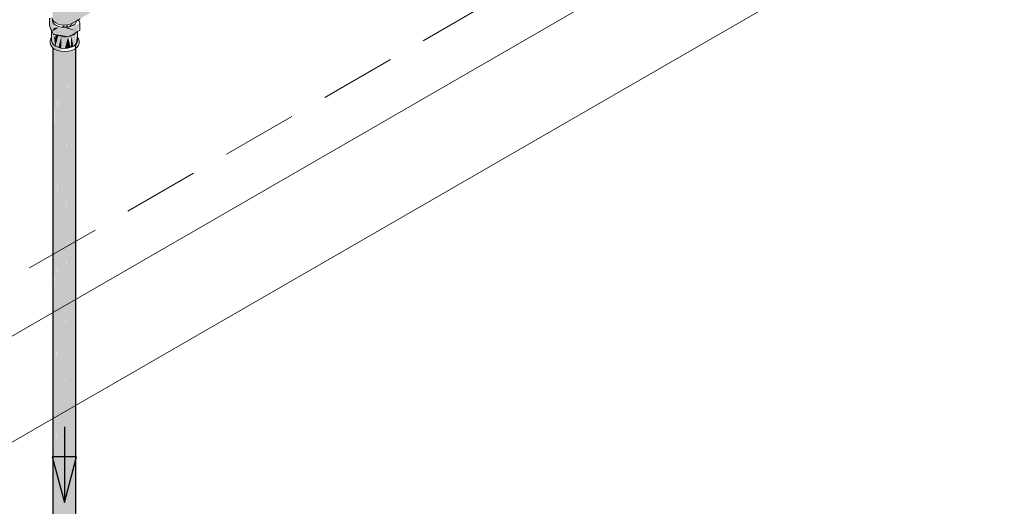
# Model space of a CAD drawing. Header units: millimetres. Extents: x 567 to 934, y -1 to 364.
# Tile 547 of 656: x 741.22 to 743.82, y 69.06 to 70.35. Entities that reach past the tile are written whole.
import ezdxf

# ---------------------------------------------------------------- set-up
doc = ezdxf.new("R2010")
doc.units = ezdxf.units.MM
doc.header["$MEASUREMENT"] = 0
doc.linetypes.add('JIS_02_2.0', pattern=[0.3, 0.2, -0.1])
for name, color, linetype, lineweight in [('A-WALL', 7, 'Continuous', 25), ('AF-Condutos', 140, 'Continuous', 25), ('AF-Registro', 253, 'Continuous', 18), ('AF-Sentido conduto', 140, 'Continuous', 30), ('DI-Área do detalhe', 10, 'JIS_02_2.0', 0)]:
    doc.layers.add(name, color=color, linetype=linetype, lineweight=lineweight)

msp = doc.modelspace()

# ---------------------------------------------------------------- hatches: boundary and pattern name
at = {"layer": 'AF-Condutos', "linetype": 'Continuous'}
for points in [[(741.308, 68.0339), (741.3216, 68.0219), (741.3216, 70.2699), (741.3127, 68.0566), (741.3126, 70.275)], [(741.308, 70.2714), (741.308, 68.0339), (741.3125, 70.2692)], [(741.3126, 70.2678), (741.3127, 68.0566), (741.3215, 70.2654)], [(741.3216, 68.0219), (741.3334, 68.0192), (741.3334, 70.2672)], [(741.3216, 70.2645), (741.3216, 68.0219), (741.3334, 70.2628)], [(741.3334, 68.0192), (741.3462, 68.0196), (741.3462, 70.2676)], [(741.3461, 70.2626), (741.3334, 70.2636), (741.3334, 68.0192)], [(741.3462, 68.0196), (741.3575, 68.0229), (741.3575, 70.2709)], [(741.3462, 70.2637), (741.3462, 68.0196), (741.3575, 70.2646)], [(741.3575, 68.0229), (741.3655, 68.0287), (741.3655, 70.2767)], [(741.3655, 70.2679), (741.3575, 70.266), (741.3575, 68.0229)], [(741.3688, 70.2838), (741.3655, 68.0287), (741.3688, 68.0358)], [(741.3655, 68.0287), (741.3688, 70.2709), (741.3655, 70.2695)]]:
    msp.add_hatch(color=151, dxfattribs=at).paths.add_polyline_path(points)
at = {"layer": 'AF-Registro', "linetype": 'Continuous'}
for points in [[(741.4047, 70.3641), (741.4047, 70.4041), (741.3606, 70.3784), (741.3603, 70.3384)], [(741.307, 70.3467), (741.3153, 70.3384), (741.3378, 70.333), (741.3603, 70.3384), (741.3603, 70.3784), (741.3295, 70.3678), (741.307, 70.3867)], [(741.3052, 70.3547), (741.2998, 70.3517), (741.2987, 70.3313), (741.3095, 70.3081), (741.3119, 70.3348)], [(741.3697, 70.3401), (741.3665, 70.3429), (741.3536, 70.3276), (741.3099, 70.3286), (741.3482, 70.3219)], [(741.3548, 70.3289), (741.3613, 70.3388), (741.3471, 70.3271)], [(741.3497, 70.3019), (741.3791, 70.3386), (741.3497, 70.3216)], [(741.3791, 70.3386), (741.3516, 70.3043), (741.3732, 70.3155)], [(741.3046, 70.2912), (741.3141, 70.2745), (741.3092, 70.3066), (741.306, 70.3156)], [(741.3113, 70.3254), (741.3058, 70.3159), (741.3237, 70.3263)], [(741.3095, 70.3081), (741.3497, 70.3019), (741.3497, 70.3216), (741.3095, 70.3278)], [(741.3381, 70.3331), (741.3307, 70.3271), (741.3389, 70.3264)], [(741.3466, 70.3338), (741.3389, 70.3264), (741.3471, 70.3271)], [(741.3477, 70.3258), (741.3437, 70.324), (741.3703, 70.3176)], [(741.3731, 70.2907), (741.3732, 70.3155), (741.3525, 70.3035), (741.3553, 70.2737), (741.356, 70.3009), (741.3631, 70.2772), (741.3681, 70.2809), (741.3686, 70.3112)], [(741.3022, 70.2855), (741.3022, 70.2794), (741.3199, 70.2661), (741.3358, 70.2676)], [(741.3097, 70.3076), (741.3141, 70.2776), (741.3147, 70.297)], [(741.3147, 70.2772), (741.3218, 70.3039), (741.3143, 70.3073)], [(741.3218, 70.3039), (741.3153, 70.2769), (741.3218, 70.2741), (741.33, 70.3019), (741.3308, 70.2719), (741.3389, 70.2714), (741.3478, 70.3019)], [(741.33, 70.3019), (741.3225, 70.2739), (741.33, 70.2721)], [(741.3478, 70.3019), (741.3394, 70.2701), (741.3553, 70.2739)], [(741.356, 70.3039), (741.356, 70.2741), (741.3625, 70.2769)], [(741.3688, 70.3063), (741.3686, 70.2813), (741.3717, 70.2856)]]:
    msp.add_hatch(color=254, dxfattribs=at).paths.add_polyline_path(points)

# ---------------------------------------------------------------- linework, layer by layer
at = {"layer": 'A-WALL', "color": 8, "lineweight": 5}
for p, q in [((745.0247, 71.7201), (740.8178, 69.2912)), ((741.0602, 69.1512), (744.9236, 71.3817))]:
    msp.add_line(p, q, dxfattribs=at)
at = {"layer": 'AF-Condutos'}
for p, q in [((741.308, 70.2726), (741.308, 70.2714)), ((741.308, 70.2714), (741.308, 68.0339)), ((741.3688, 68.0563), (741.3688, 70.2838))]:
    msp.add_line(p, q, dxfattribs=at)
at = {"layer": 'AF-Registro'}
for p, q in [((741.2987, 70.351), (741.2987, 70.3313)), ((741.3059, 70.3514), (741.307, 70.3467)), ((741.307, 70.3467), (741.3102, 70.3422)), ((741.3071, 70.3466), (741.3071, 70.3448)), ((741.3071, 70.3448), (741.3081, 70.3401)), ((741.3081, 70.3401), (741.3113, 70.3356)), ((741.3102, 70.3422), (741.3153, 70.3384)), ((741.3153, 70.3384), (741.3219, 70.3355)), ((741.3537, 70.3355), (741.3603, 70.3384)), ((741.3603, 70.3384), (741.3706, 70.3444)), ((741.3665, 70.3356), (741.3697, 70.3401)), ((741.3697, 70.3401), (741.3706, 70.3444)), ((741.3706, 70.3444), (741.3707, 70.3444)), ((741.3707, 70.3444), (741.3743, 70.3465)), ((741.3743, 70.3465), (741.3752, 70.347)), ((741.3752, 70.347), (741.3795, 70.3495)), ((741.3759, 70.3453), (741.3752, 70.347)), ((741.3778, 70.3413), (741.3759, 70.3453)), ((741.3791, 70.3386), (741.3778, 70.3413)), ((741.3791, 70.3292), (741.3791, 70.3386)), ((741.2987, 70.3313), (741.3029, 70.3222)), ((741.3029, 70.3222), (741.3042, 70.3194)), ((741.3042, 70.3194), (741.3046, 70.3186)), ((741.3046, 70.3186), (741.3095, 70.3081)), ((741.3046, 70.3186), (741.3046, 70.3073)), ((741.3113, 70.3356), (741.3164, 70.3318)), ((741.3164, 70.3318), (741.323, 70.3289)), ((741.3219, 70.3355), (741.3295, 70.3337)), ((741.323, 70.3289), (741.3307, 70.3271)), ((741.3295, 70.3337), (741.3378, 70.333)), ((741.3307, 70.3271), (741.3389, 70.3264)), ((741.3378, 70.333), (741.346, 70.3337)), ((741.3389, 70.3264), (741.3471, 70.3271)), ((741.346, 70.3337), (741.3537, 70.3355)), ((741.3471, 70.3271), (741.3548, 70.3289)), ((741.3548, 70.3289), (741.3614, 70.3318)), ((741.3555, 70.3052), (741.3663, 70.3115)), ((741.3614, 70.3318), (741.3665, 70.3356)), ((741.3631, 70.3071), (741.3657, 70.3106)), ((741.3657, 70.3106), (741.3663, 70.3115)), ((741.3663, 70.3115), (741.3732, 70.3155)), ((741.3732, 70.3155), (741.3791, 70.3188)), ((741.3732, 70.3073), (741.3732, 70.3155)), ((741.3791, 70.3188), (741.3791, 70.3292)), ((741.3022, 70.2969), (741.3009, 70.2912)), ((741.3009, 70.2912), (741.3009, 70.2851)), ((741.3009, 70.2851), (741.3022, 70.2794)), ((741.3025, 70.2973), (741.3022, 70.2969)), ((741.3046, 70.3002), (741.3025, 70.2973)), ((741.3046, 70.3073), (741.3046, 70.3002)), ((741.3046, 70.3002), (741.3046, 70.2912)), ((741.3058, 70.2861), (741.3046, 70.2912)), ((741.308, 70.283), (741.3058, 70.2861)), ((741.3095, 70.3081), (741.3119, 70.3077)), ((741.3119, 70.3077), (741.3447, 70.3026)), ((741.3119, 70.3077), (741.3119, 70.3077)), ((741.3147, 70.3071), (741.3207, 70.3056)), ((741.3207, 70.3056), (741.3268, 70.3042)), ((741.3268, 70.3042), (741.3328, 70.3027)), ((741.3328, 70.3027), (741.3389, 70.3013)), ((741.3389, 70.3013), (741.3447, 70.3026)), ((741.3447, 70.3026), (741.3497, 70.3019)), ((741.3497, 70.3019), (741.3555, 70.3052)), ((741.3555, 70.3052), (741.3631, 70.3071)), ((741.372, 70.2861), (741.3688, 70.2816)), ((741.3732, 70.2912), (741.372, 70.2861)), ((741.3732, 70.3002), (741.3732, 70.3073)), ((741.3732, 70.2912), (741.3732, 70.3002)), ((741.3753, 70.2973), (741.3732, 70.3002)), ((741.3756, 70.2969), (741.3753, 70.2973)), ((741.3769, 70.2912), (741.3756, 70.2969)), ((741.3756, 70.2794), (741.3769, 70.2851)), ((741.3769, 70.2851), (741.3769, 70.2912)), ((741.3022, 70.2794), (741.306, 70.2741)), ((741.306, 70.2741), (741.308, 70.2726)), ((741.3092, 70.2813), (741.308, 70.283)), ((741.308, 70.2726), (741.3121, 70.2696)), ((741.3147, 70.2772), (741.3092, 70.2813)), ((741.3121, 70.2696), (741.3199, 70.2661)), ((741.3218, 70.2741), (741.3147, 70.2772)), ((741.3199, 70.2661), (741.3291, 70.2639)), ((741.33, 70.2721), (741.3218, 70.2741)), ((741.3291, 70.2639), (741.3389, 70.2631)), ((741.3389, 70.2714), (741.33, 70.2721)), ((741.3478, 70.2721), (741.3389, 70.2714)), ((741.3389, 70.2631), (741.3487, 70.2639)), ((741.356, 70.2741), (741.3478, 70.2721)), ((741.3487, 70.2639), (741.3579, 70.2661)), ((741.3631, 70.2772), (741.356, 70.2741)), ((741.3579, 70.2661), (741.3657, 70.2696)), ((741.3686, 70.2813), (741.3631, 70.2772)), ((741.3657, 70.2696), (741.3688, 70.2719)), ((741.3688, 70.2816), (741.3686, 70.2813)), ((741.3688, 70.2719), (741.3718, 70.2741)), ((741.3718, 70.2741), (741.3756, 70.2794))]:
    msp.add_line(p, q, dxfattribs=at)
at = {"layer": 'AF-Sentido conduto'}
for p, q in [((741.3706, 69.1924), (741.3059, 69.1924)), ((741.3059, 69.1924), (741.3382, 69.0717)), ((741.3382, 69.0717), (741.3706, 69.1924))]:
    msp.add_line(p, q, dxfattribs=at)
msp.add_lwpolyline([(741.3382, 69.2717), (741.3382, 69.0717)], dxfattribs=at)
at = {"layer": 'DI-Área do detalhe'}
msp.add_lwpolyline([(753.0173, 67.1055), (746.7732, 63.5005), (738.6481, 68.1915), (744.8922, 71.7965), (753.0173, 67.1055)], dxfattribs=at)

doc.saveas('drawing.dxf')
